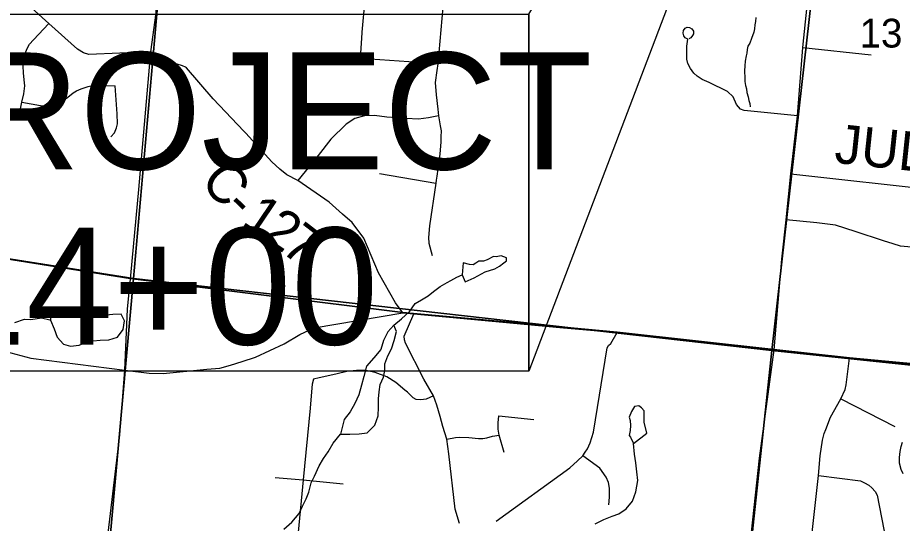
# Model space of a CAD drawing. Extents: x 0 to 34, y 0 to 22.
# Drawn here: x 5.631 to 6.917, y 17.1 to 17.836 of the extents above; entities that cross this region are included whole.
import ezdxf

# ---------------------------------------------------------------- set-up
doc = ezdxf.new("R2010")
doc.units = 0
for name, color, linetype in [('GM_X_Corporation', 7, 'Continuous'), ('GM_X_County_Road', 7, 'Continuous'), ('GM_X_County_Road_Text', 7, 'Continuous'), ('GM_X_Minor_Lake', 7, 'Continuous'), ('GM_X_Minor_River', 7, 'Continuous'), ('GM_X_Section_Text', 7, 'Continuous'), ('GM_X_Township_Road', 7, 'Continuous'), ('SH_Masking', 7, 'Continuous'), ('SH_Text', 7, 'Continuous')]:
    doc.layers.add(name, color=color, linetype=linetype)

msp = doc.modelspace()

# ---------------------------------------------------------------- linework, layer by layer
at = {"layer": 'GM_X_Corporation'}
for points in [[(4.8473, 18.5791), (5.8893, 18.4792), (5.7989, 17.4561), (4.7377, 17.6243)], [(6.8431, 18.3799), (6.7271, 17.3517), (5.7989, 17.4561), (5.8893, 18.4792)], [(6.8431, 18.3799), (7.8526, 18.2675), (7.7575, 17.2431), (6.7271, 17.3517)], [(5.7989, 17.4561), (5.7092, 16.4608), (4.6148, 16.5127), (4.7377, 17.6243)], [(6.7271, 17.3517), (6.6267, 16.412), (5.7092, 16.4608), (5.7989, 17.4561)], [(7.7575, 17.2431), (7.6501, 16.2281), (6.6267, 16.412), (6.7271, 17.3517)]]:
    msp.add_lwpolyline(points, close=True, dxfattribs=at)
for points in [[(3.8023, 18.3182), (3.7454, 17.7286), (3.744, 17.7149), (3.7921, 17.7096), (3.9407, 17.6938), (4.0716, 17.683), (4.1644, 17.6754), (4.3821, 17.6581), (4.4612, 17.6488), (4.8521, 17.6062), (5.4373, 17.5132), (5.7944, 17.4564), (6.1906, 17.4068), (6.2062, 17.4054), (6.4189, 17.3858), (6.5022, 17.378), (6.7303, 17.3529), (6.8401, 17.3411), (6.9337, 17.3322)], [(6.9337, 17.3322), (6.8401, 17.3411), (6.7303, 17.3529), (6.5022, 17.378), (6.4189, 17.3858), (6.2062, 17.4054), (6.1906, 17.4068), (5.7944, 17.4564), (5.4373, 17.5132), (4.8521, 17.6062), (4.4612, 17.6488), (4.3821, 17.6581), (4.1644, 17.6754), (4.0716, 17.683), (3.9407, 17.6938), (3.7921, 17.7096), (3.744, 17.7149), (3.4639, 17.7441), (3.4638, 17.7552), (3.4633, 17.7753), (3.4565, 17.7784)]]:
    msp.add_lwpolyline(points, dxfattribs=at)
at = {"layer": 'GM_X_County_Road'}
msp.add_line((6.1909, 17.4063), (6.2065, 17.4049), dxfattribs=at)
for points in [[(6.755, 17.6085), (6.7645, 17.693), (6.7721, 17.7924), (6.7884, 17.9468), (6.7919, 17.9787), (6.8164, 18.1721), (6.8285, 18.2944), (6.8309, 18.3175)], [(5.7951, 17.4608), (5.8068, 17.5857), (5.8243, 17.786), (5.8319, 17.8427), (5.8327, 17.8792), (5.8329, 17.9088), (5.8314, 17.9328), (5.8309, 17.9365), (5.8283, 17.9545), (5.8224, 17.9809), (5.8205, 17.9946), (5.8203, 18.0114), (5.8217, 18.0425), (5.8312, 18.1458), (5.8315, 18.1487)], [(5.8243, 17.786), (5.734, 17.7824), (5.7265, 17.7846), (5.7175, 17.7898), (5.6762, 17.8273), (5.6163, 17.8816), (5.5896, 17.9132), (5.5878, 17.916), (5.5467, 17.9791), (5.5399, 17.982), (5.5322, 17.9872), (5.5252, 17.9939), (5.4969, 18.0324), (5.4947, 18.0367)], [(5.9623, 17.6679), (5.9596, 17.6709), (5.915, 17.7177), (5.8763, 17.7627), (5.8748, 17.7638), (5.8703, 17.7659), (5.8485, 17.7727), (5.8243, 17.786)], [(6.1909, 17.4063), (6.1798, 17.4209), (6.1554, 17.4647), (6.1338, 17.5152), (6.117, 17.5377), (6.1032, 17.5501), (6.0836, 17.5672), (6.0379, 17.5987), (6.0222, 17.6073), (6.012, 17.6154), (6.0002, 17.6261), (5.9623, 17.6679)], [(6.7305, 17.3523), (6.7417, 17.4843), (6.7481, 17.5416), (6.755, 17.6085)], [(6.755, 17.6085), (6.9735, 17.5846), (7.2654, 17.5541)], [(5.7588, 17.0569), (5.7793, 17.2289), (5.7863, 17.3229), (5.7905, 17.4119), (5.7946, 17.4559), (5.7951, 17.4608)], [(5.6136, 17.3499), (5.6496, 17.3403), (5.7863, 17.3229), (5.8217, 17.3185), (5.8422, 17.3182), (5.9056, 17.3244), (5.9247, 17.3259), (5.9403, 17.3304), (5.9573, 17.3356), (5.9766, 17.342), (6.018, 17.3613), (6.041, 17.3747), (6.0616, 17.3843), (6.1909, 17.4063)], [(6.2733, 17.0999), (6.2669, 17.1205), (6.2578, 17.2011), (6.2547, 17.2226), (6.2489, 17.2407), (6.2448, 17.2554), (6.24, 17.2721), (6.2351, 17.2857), (6.2214, 17.31), (6.1948, 17.3622), (6.193, 17.3671), (6.1928, 17.3725), (6.2065, 17.4049)], [(6.2065, 17.4049), (6.4191, 17.3852), (6.5024, 17.3775), (6.7305, 17.3523), (6.8403, 17.3406), (6.934, 17.3317), (7.0194, 17.3221), (7.1459, 17.3085), (7.2379, 17.2982), (7.3491, 17.2862), (7.3995, 17.2811), (7.6127, 17.2515), (7.6512, 17.2473), (7.707, 17.2464), (7.7489, 17.2402), (7.8001, 17.2379), (7.885, 17.2341), (7.9438, 17.2315), (8.0044, 17.2297), (8.0566, 17.2281), (8.1392, 17.2232), (8.1943, 17.2214)], [(6.6432, 16.5578), (6.652, 16.6803), (6.6544, 16.7036), (6.6608, 16.7699), (6.6662, 16.791), (6.6671, 16.7962), (6.667, 16.7988), (6.6651, 16.8073), (6.6613, 16.8309), (6.6609, 16.8341), (6.6608, 16.8375), (6.663, 16.8502), (6.6784, 16.9333), (6.6831, 16.9712), (6.6866, 16.9992), (6.6955, 17.0691), (6.7092, 17.1947), (6.7305, 17.3523)]]:
    msp.add_lwpolyline(points, dxfattribs=at)
at = {"layer": 'GM_X_Minor_Lake'}
for points in [[(6.2772, 17.4616), (6.2811, 17.4516), (6.2942, 17.4573), (6.3103, 17.466), (6.3245, 17.4702), (6.3314, 17.4742), (6.3376, 17.4789), (6.3415, 17.4819), (6.3412, 17.4864), (6.3337, 17.4893), (6.3265, 17.4876), (6.3223, 17.4885), (6.3135, 17.4834), (6.3081, 17.4816), (6.3013, 17.4814), (6.297, 17.4785), (6.2928, 17.4763), (6.2875, 17.4765), (6.2784, 17.479)], [(6.2784, 17.479), (6.2772, 17.4616)], [(5.7086, 17.4083), (5.6998, 17.41), (5.6903, 17.4134), (5.6796, 17.4083), (5.6785, 17.3956)], [(5.6785, 17.3956), (5.6837, 17.3831), (5.6883, 17.3709), (5.6971, 17.3608), (5.7073, 17.3578), (5.7199, 17.3594), (5.7302, 17.3637), (5.7402, 17.3657), (5.7504, 17.3666), (5.763, 17.367), (5.7756, 17.3708), (5.7842, 17.382), (5.7861, 17.3945), (5.781, 17.4045), (5.7689, 17.404), (5.7552, 17.4025), (5.7457, 17.4028), (5.7321, 17.4043), (5.72, 17.4061), (5.7086, 17.4083)], [(6.1, 17.2297), (6.1135, 17.2297), (6.1272, 17.2301), (6.139, 17.2317), (6.1499, 17.2428), (6.1548, 17.2563), (6.1555, 17.2692), (6.1555, 17.281), (6.1561, 17.2912), (6.1579, 17.3022), (6.1628, 17.3127), (6.1645, 17.3225), (6.1644, 17.332), (6.1689, 17.3437), (6.1741, 17.3538), (6.1782, 17.3662), (6.1816, 17.379), (6.1777, 17.3886), (6.1687, 17.3786), (6.1627, 17.3662), (6.1585, 17.3531), (6.1487, 17.3408), (6.1381, 17.3289), (6.1339, 17.3135), (6.1306, 17.301), (6.1268, 17.2871), (6.1207, 17.2743), (6.114, 17.2624), (6.1053, 17.2512)], [(6.5262, 17.216), (6.5455, 17.2312), (6.5414, 17.2472), (6.5414, 17.2635), (6.5378, 17.2682), (6.5337, 17.271), (6.5276, 17.27), (6.5232, 17.2629), (6.5199, 17.2546), (6.5213, 17.2496), (6.5219, 17.2424), (6.521, 17.2352), (6.52, 17.228), (6.5218, 17.2253)], [(6.1053, 17.2512), (6.1, 17.2297)], [(6.5218, 17.2253), (6.5262, 17.216)]]:
    msp.add_lwpolyline(points, dxfattribs=at)
at = {"layer": 'GM_X_Minor_River'}
for points in [[(6.7039, 17.8361), (6.7033, 17.8304), (6.7023, 17.8255), (6.7018, 17.8198), (6.7008, 17.8149), (6.6975, 17.8055), (6.695, 17.7987), (6.6925, 17.7943), (6.6912, 17.7894), (6.6907, 17.7844), (6.6898, 17.7803), (6.6884, 17.7724), (6.6878, 17.7659), (6.6875, 17.7583), (6.6879, 17.748), (6.6881, 17.7431), (6.689, 17.737), (6.6904, 17.7324), (6.691, 17.727), (6.693, 17.7205), (6.6936, 17.7152), (6.695, 17.7109), (6.6959, 17.706)], [(6.1777, 17.3886), (6.1886, 17.3978), (6.201, 17.4089), (6.2085, 17.4197), (6.2178, 17.4252), (6.2274, 17.431), (6.2352, 17.4376), (6.2449, 17.4449), (6.2553, 17.4507), (6.2606, 17.4533), (6.2691, 17.4583), (6.2772, 17.4616)], [(5.6267, 17.3924), (5.6404, 17.397), (5.6499, 17.3967), (5.6652, 17.399), (5.6776, 17.3961), (5.6788, 17.3955)], [(6.0179, 17.0913), (6.0292, 17.1016), (6.0401, 17.1143), (6.0449, 17.1252), (6.0501, 17.1357), (6.0538, 17.1455), (6.0576, 17.159), (6.0624, 17.1688), (6.0692, 17.1838), (6.0755, 17.1943), (6.0819, 17.204), (6.0894, 17.2167), (6.1, 17.2297)], [(6.4705, 17.0993), (6.4828, 17.1058), (6.4951, 17.1105), (6.5047, 17.114), (6.5155, 17.121), (6.5245, 17.1325), (6.5294, 17.1461), (6.5325, 17.1623), (6.5309, 17.1749), (6.5293, 17.1882), (6.5277, 17.2008), (6.5262, 17.216)], [(6.9183, 17.1721), (6.9153, 17.1782), (6.9128, 17.1877), (6.9126, 17.1957), (6.9139, 17.2045), (6.9152, 17.2117), (6.9172, 17.2181)]]:
    msp.add_lwpolyline(points, dxfattribs=at)
at = {"layer": 'GM_X_Township_Road'}
for p, q in [((6.7721, 17.7924), (6.8717, 17.7816)), ((6.157, 17.6089), (6.2385, 17.5951)), ((6.8276, 17.2812), (6.9059, 17.241))]:
    msp.add_line(p, q, dxfattribs=at)
for points in [[(6.1315, 17.8149), (6.1357, 17.8626), (6.1385, 17.8757), (6.143, 17.8836), (6.1526, 17.8902), (6.1668, 17.8978), (6.1775, 17.9068), (6.1847, 17.9188), (6.1906, 17.9354), (6.1902, 17.9493), (6.1999, 18.0128)], [(6.2537, 17.8775), (6.2505, 17.868), (6.2415, 17.7686), (6.2401, 17.7592)], [(5.6314, 17.6862), (5.6369, 17.713), (5.6396, 17.7252), (5.6409, 17.7366), (5.6403, 17.7455), (5.6392, 17.7556), (5.6385, 17.7654), (5.6385, 17.7717), (5.6394, 17.777), (5.6416, 17.7839), (5.6445, 17.7909), (5.6481, 17.7971), (5.6539, 17.8034), (5.6762, 17.8273)], [(6.129, 17.7764), (6.1314, 17.8139), (6.1315, 17.8149)], [(6.7645, 17.693), (6.6868, 17.7008), (6.6816, 17.7027), (6.676, 17.7097), (6.671, 17.7208), (6.6627, 17.7283), (6.636, 17.7415), (6.626, 17.7461), (6.6187, 17.7509), (6.6139, 17.7552), (6.609, 17.7617), (6.6053, 17.7692), (6.6038, 17.7753), (6.6034, 17.7946), (6.6053, 17.8048), (6.6014, 17.8063), (6.5993, 17.8092), (6.5981, 17.8134), (6.5986, 17.817), (6.6011, 17.8205), (6.604, 17.822), (6.6077, 17.8216), (6.611, 17.8194), (6.6131, 17.8162), (6.6132, 17.8124), (6.6121, 17.8097), (6.6094, 17.8064), (6.6063, 17.8051)], [(6.2415, 17.7686), (6.129, 17.7764), (6.071, 17.7807)], [(6.2401, 17.7592), (6.2375, 17.7414), (6.239, 17.7234), (6.2415, 17.7026)], [(5.6369, 17.713), (5.6637, 17.708), (5.67, 17.7074), (5.6791, 17.7084), (5.686, 17.7102), (5.6918, 17.7127), (5.6981, 17.7163), (5.7034, 17.7202), (5.7116, 17.7265), (5.7164, 17.7296), (5.723, 17.7324), (5.7332, 17.7358), (5.7388, 17.737), (5.7482, 17.7371), (5.7725, 17.7365)], [(5.7662, 17.6627), (5.7716, 17.6683), (5.7746, 17.6758), (5.7757, 17.6814), (5.7755, 17.696), (5.7725, 17.7365)], [(6.2415, 17.7026), (6.2426, 17.6931), (6.2451, 17.6786), (6.2462, 17.6713), (6.2461, 17.6626), (6.246, 17.655), (6.2445, 17.6372), (6.2399, 17.6053)], [(6.2426, 17.6931), (6.2281, 17.6902), (6.2136, 17.688), (6.1954, 17.6891), (6.1675, 17.6913), (6.1493, 17.6934), (6.1348, 17.6931), (6.1207, 17.6891), (6.1083, 17.6807), (6.0862, 17.659), (6.0677, 17.6354), (6.0379, 17.5987)], [(6.2399, 17.6053), (6.2391, 17.5994), (6.2385, 17.5951), (6.2297, 17.5329), (6.2282, 17.5158), (6.2287, 17.5075), (6.2333, 17.4899)], [(6.9631, 17.4989), (6.9145, 17.5034), (6.9038, 17.5067), (6.8897, 17.5111), (6.8484, 17.5245), (6.82, 17.5338), (6.7928, 17.5374), (6.7481, 17.5416)], [(6.3264, 17.1034), (6.4333, 17.1809), (6.4448, 17.1908), (6.4525, 17.1983), (6.4558, 17.2034), (6.4593, 17.2084), (6.463, 17.2174), (6.4677, 17.2327), (6.4878, 17.3554), (6.4898, 17.3588), (6.4929, 17.3618), (6.5024, 17.3775)], [(6.8889, 16.8969), (6.8362, 16.9046), (6.791, 16.9126), (6.7833, 16.915), (6.777, 16.9172), (6.7724, 16.9216), (6.769, 16.9296), (6.7686, 16.9369), (6.7751, 16.9901), (6.7949, 17.1694), (6.7973, 17.1983), (6.801, 17.2211), (6.8033, 17.2307), (6.8057, 17.2368), (6.8127, 17.2543), (6.8276, 17.2812), (6.8337, 17.295), (6.8354, 17.3017), (6.8403, 17.3406)], [(6.2351, 17.2857), (6.2248, 17.2807), (6.2167, 17.2797), (6.2103, 17.2803), (6.2056, 17.2828), (6.2007, 17.2873), (6.1974, 17.2909), (6.1936, 17.2939), (6.1807, 17.3051), (6.1675, 17.3131), (6.1503, 17.3195), (6.1367, 17.3222), (6.1235, 17.3226), (6.1095, 17.321), (6.0953, 17.3175), (6.0802, 17.3144), (6.0691, 17.3119), (6.0606, 17.3098), (6.0588, 17.3026), (6.0579, 17.2916), (6.0561, 17.2676), (6.046, 17.1632), (6.0384, 17.0873)], [(6.338, 17.203), (6.3306, 17.2284), (6.3295, 17.237), (6.3291, 17.2465), (6.3302, 17.2566), (6.3811, 17.2513)], [(6.2547, 17.2226), (6.2671, 17.2249), (6.2735, 17.2253), (6.2867, 17.2251), (6.3009, 17.2234), (6.3071, 17.2236), (6.3128, 17.2244), (6.3213, 17.2267), (6.3306, 17.2284)], [(6.4904, 17.1269), (6.4914, 17.138), (6.491, 17.1512), (6.4896, 17.1595), (6.4861, 17.1673), (6.4772, 17.1805), (6.4525, 17.1983)], [(6.0052, 17.1669), (6.046, 17.1632), (6.1041, 17.1574)], [(6.7949, 17.1694), (6.856, 17.1619), (6.8621, 17.1591), (6.8684, 17.1555), (6.8728, 17.1515), (6.8774, 17.1464), (6.8806, 17.1408), (6.8966, 17.0562)]]:
    msp.add_lwpolyline(points, dxfattribs=at)
at = {"layer": 'SH_Masking'}
msp.add_lwpolyline([(4.6164, 17.841), (6.3738, 17.841), (6.3738, 17.3215), (4.6164, 17.3215)], close=True, dxfattribs=at)
at = {"layer": 'SH_Text'}
for points in [[(6.3738, 17.841), (6.9134, 18.7405), (6.3738, 17.3215)], [(4.6164, 17.841), (6.3738, 17.841), (6.3738, 17.3215), (4.6164, 17.3215)]]:
    msp.add_lwpolyline(points, close=True, dxfattribs=at)

# ---------------------------------------------------------------- texts
at = {"layer": 'GM_X_County_Road_Text'}
for s, height, rotation, p in [('JULMAR RD', 0.05682, 353.9278, (6.817, 17.6249)), ('C', 0.0568, 311.7299, (5.8946, 17.5965)), ('-', 0.0568, 316.0318, (5.9289, 17.5583)), ('1', 0.0568, 325.9496, (5.954, 17.5353)), ('2', 0.0568, 326.1697, (5.9832, 17.5156)), ('7', 0.0568, 322.2204, (6.0114, 17.4967))]:
    msp.add_text(s, height=height, rotation=rotation, dxfattribs=at).set_placement(p)
at = {"layer": 'GM_X_Section_Text'}
msp.add_text('13', height=0.04186, rotation=0, dxfattribs=at).set_placement((6.8548, 17.7924))
at = {"layer": 'SH_Text'}
for s, p in [('BEGIN PROJECT', (4.6347, 17.6152)), ('STA. 114+00', (4.8216, 17.3602))]:
    msp.add_text(s, height=0.17, dxfattribs=at).set_placement(p)

doc.saveas('drawing.dxf')
